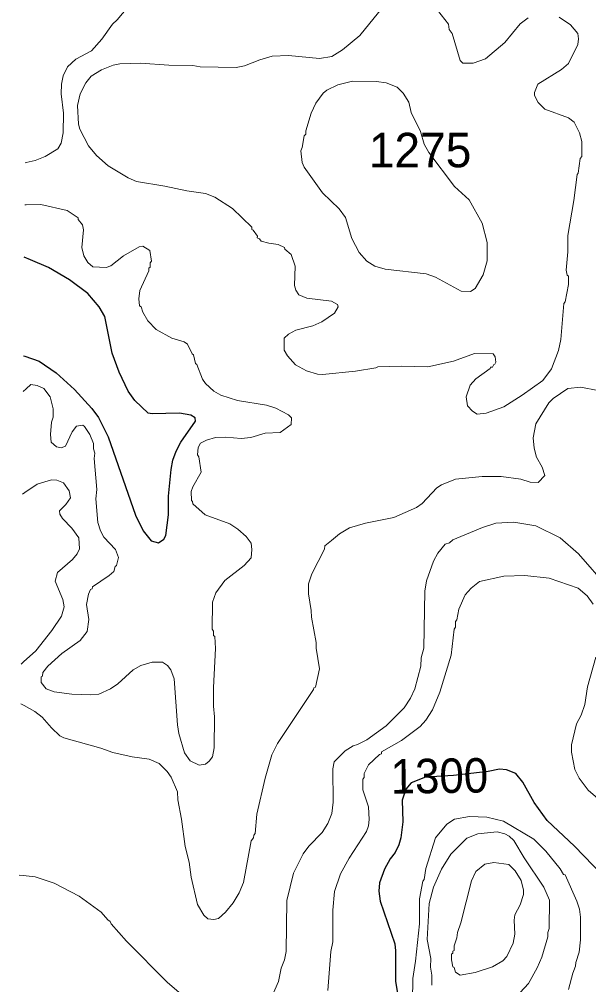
# Model space of a CAD drawing. Extents: x 598.3 to 623.2, y 6902.2 to 6930.1.
# Drawn here: x 598.484 to 599.805, y 6921.503 to 6923.743 of the extents above; entities that cross this region are included whole.
import ezdxf
from ezdxf.enums import TextEntityAlignment as Align

# ---------------------------------------------------------------- set-up
doc = ezdxf.new("R2010")
doc.units = 0
doc.header["$LTSCALE"] = 0.032
doc.layers.add('1', color=7, linetype='Continuous', lineweight=25)
doc.layers.add('2', color=7, linetype='Continuous', lineweight=13)
doc.layers.add('21', color=7, linetype='Continuous')
doc.layers.add('61', color=7, linetype='Continuous')

msp = doc.modelspace()

# ---------------------------------------------------------------- linework, layer by layer
at = {"layer": '1'}
for points in [[(598.4938, 6922.9623), (598.497, 6922.9612), (598.5301, 6922.9498), (598.5693, 6922.9229), (598.6122, 6922.884), (598.6522, 6922.84), (598.6676, 6922.819), (598.6899, 6922.7742), (598.7537, 6922.593), (598.7715, 6922.5562), (598.7898, 6922.5335), (598.807, 6922.5282), (598.8191, 6922.537), (598.824, 6922.5453), (598.8304, 6922.5933), (598.8305, 6922.6364), (598.8361, 6922.6986), (598.8403, 6922.7202), (598.8477, 6922.7412), (598.859, 6922.7623), (598.8928, 6922.8109), (598.8925, 6922.8187), (598.8819, 6922.8244), (598.8559, 6922.8292), (598.7927, 6922.8275), (598.783, 6922.8292), (598.7518, 6922.8585), (598.7364, 6922.88), (598.7158, 6922.9248), (598.6994, 6922.9689), (598.6823, 6923.0534), (598.6694, 6923.0761), (598.6433, 6923.107), (598.6007, 6923.1389), (598.5515, 6923.1674), (598.51, 6923.1854), (598.4956, 6923.1916)], [(599.8585, 6921.7355), (599.7722, 6921.8252), (599.709, 6921.8843), (599.6788, 6921.9259), (599.6525, 6921.973), (599.6366, 6921.9933), (599.6144, 6922.0016), (599.5986, 6922.0034), (599.5723, 6921.9981), (599.4917, 6921.9885), (599.4268, 6921.9847), (599.3934, 6921.9721), (599.3813, 6921.957), (599.3722, 6921.9316), (599.3744, 6921.881), (599.3693, 6921.8444), (599.3647, 6921.8278), (599.356, 6921.8103), (599.3447, 6921.7956), (599.3318, 6921.7711), (599.3202, 6921.7401), (599.3186, 6921.7203), (599.3218, 6921.6972), (599.3552, 6921.5983), (599.3574, 6921.5821), (599.3574, 6921.5108), (599.3664, 6921.4558)]]:
    msp.add_lwpolyline(points, dxfattribs=at)
at = {"layer": '2'}
for points in [[(598.7773, 6923.8211), (598.7112, 6923.7421), (598.7003, 6923.7319), (598.6757, 6923.6967), (598.6517, 6923.6703), (598.6149, 6923.6502), (598.5958, 6923.633), (598.5857, 6923.6118), (598.582, 6923.5928), (598.5811, 6923.5699), (598.5868, 6923.5251), (598.586, 6923.4793), (598.5808, 6923.456), (598.5733, 6923.4426), (598.5437, 6923.4244), (598.5207, 6923.4153), (598.5003, 6923.4105), (598.4974, 6923.4098)], [(598.9379, 6923.3302), (598.9165, 6923.3392), (598.8729, 6923.3449), (598.8214, 6923.3562), (598.7558, 6923.3667), (598.7369, 6923.375), (598.6905, 6923.4034), (598.6628, 6923.427), (598.6444, 6923.4499), (598.6244, 6923.488), (598.6215, 6923.4996), (598.6192, 6923.5429), (598.6249, 6923.5702), (598.6383, 6923.596), (598.6511, 6923.6112), (598.6748, 6923.626), (598.7021, 6923.6363), (598.7177, 6923.6394), (598.7656, 6923.6412), (598.8308, 6923.6363), (598.8866, 6923.6362), (598.9036, 6923.6331), (598.987, 6923.6314), (599.0064, 6923.6355), (599.042, 6923.6493), (599.0709, 6923.6572), (599.1087, 6923.6589), (599.1808, 6923.6525), (599.2092, 6923.657), (599.2339, 6923.6726), (599.2745, 6923.7054), (599.3279, 6923.771)], [(599.4549, 6923.7646), (599.4803, 6923.7321), (599.482, 6923.7196), (599.4885, 6923.71), (599.5073, 6923.6476), (599.5133, 6923.6412), (599.5374, 6923.6412), (599.5661, 6923.6516), (599.6112, 6923.6892), (599.6466, 6923.7328), (599.6648, 6923.7462)], [(599.7366, 6923.7478), (599.7634, 6923.7305), (599.78, 6923.7099), (599.7817, 6923.6978), (599.7801, 6923.6843), (599.7588, 6923.6409), (599.7426, 6923.6264), (599.6872, 6923.5927), (599.6797, 6923.5735), (599.6797, 6923.5661), (599.6883, 6923.55), (599.704, 6923.5343), (599.7584, 6923.5143), (599.7719, 6923.5041), (599.7838, 6923.4798), (599.7897, 6923.4598), (599.7897, 6923.4245), (599.7857, 6923.4201), (599.7809, 6923.3859), (599.7784, 6923.3827), (599.7711, 6923.3228), (599.7574, 6923.2418), (599.7573, 6923.2038), (599.7532, 6923.1609), (599.7558, 6923.1493), (599.7589, 6923.1472), (599.7589, 6923.1277), (599.7508, 6923.0877), (599.7477, 6923.0839), (599.7404, 6923.0006), (599.7352, 6922.9748), (599.7191, 6922.9318), (599.6987, 6922.905), (599.6511, 6922.8711), (599.6085, 6922.8443), (599.5677, 6922.8295), (599.5469, 6922.8268), (599.5355, 6922.834), (599.5241, 6922.8462), (599.521, 6922.8675), (599.5305, 6922.8945), (599.5432, 6922.9089), (599.5766, 6922.9327), (599.5778, 6922.936), (599.5823, 6922.9361), (599.585, 6922.9424), (599.5874, 6922.9429), (599.5896, 6922.948), (599.5882, 6922.9597)], [(599.5882, 6922.9597), (599.5838, 6922.9667), (599.5404, 6922.9676), (599.492, 6922.9503), (599.4325, 6922.9369), (599.37, 6922.9385), (599.3157, 6922.9368), (599.3118, 6922.9344), (599.2643, 6922.927), (599.188, 6922.9191), (599.1759, 6922.9199), (599.1509, 6922.9275), (599.1251, 6922.9411), (599.1061, 6922.9622), (599.0986, 6922.9755), (599.0986, 6923.0032), (599.1089, 6923.0127), (599.1256, 6923.0222), (599.1654, 6923.032), (599.1861, 6923.0414), (599.2152, 6923.061), (599.2237, 6923.0758), (599.2223, 6923.0815), (599.2085, 6923.089), (599.1512, 6923.0959), (599.1325, 6923.1042), (599.1254, 6923.1145), (599.1229, 6923.1252), (599.1243, 6923.1703), (599.1146, 6923.1975), (599.1, 6923.2099), (599.0991, 6923.2135), (599.0846, 6923.2209), (599.0631, 6923.2234), (599.0451, 6923.2283), (599.0416, 6923.2339), (599.0363, 6923.2364), (599.0366, 6923.2396), (599.0271, 6923.2541), (599.024, 6923.2552), (599.0238, 6923.2606), (598.9785, 6923.3042), (598.9379, 6923.3302)], [(598.9045, 6922.7597), (598.9181, 6922.7664), (598.9395, 6922.7725), (598.963, 6922.7733), (598.9986, 6922.7704), (599.0214, 6922.7731), (599.0545, 6922.783), (599.0892, 6922.7848), (599.1146, 6922.8034), (599.116, 6922.8188), (599.1086, 6922.8255), (599.0796, 6922.8411), (599.0579, 6922.8478), (598.9902, 6922.8591), (598.9517, 6922.871), (598.9358, 6922.8806), (598.9164, 6922.8978), (598.9088, 6922.908), (598.8962, 6922.942), (598.8929, 6922.9444), (598.8879, 6922.9649), (598.8849, 6922.9669), (598.8746, 6922.9891), (598.8663, 6922.9945), (598.8378, 6923.0037), (598.8016, 6923.0231), (598.7822, 6923.0433), (598.7704, 6923.0634), (598.7665, 6923.0759), (598.7633, 6923.0781), (598.7617, 6923.0942), (598.7634, 6923.1139), (598.7843, 6923.1597), (598.7845, 6923.1659), (598.7875, 6923.1679), (598.7876, 6923.1778), (598.7908, 6923.1822), (598.7873, 6923.2065), (598.7706, 6923.2167), (598.762, 6923.2153), (598.726, 6923.1942), (598.6966, 6923.1708), (598.6856, 6923.1676), (598.6544, 6923.1692), (598.6431, 6923.1786), (598.6338, 6923.1942), (598.629, 6923.2138), (598.6328, 6923.2547), (598.6305, 6923.2661), (598.621, 6923.2784), (598.6206, 6923.2827), (598.5952, 6923.2994), (598.534, 6923.3132), (598.5003, 6923.3125), (598.4966, 6923.3124)], [(598.4931, 6922.8794), (598.5003, 6922.8859), (598.511, 6922.8955), (598.5251, 6922.8932), (598.5411, 6922.8862), (598.5554, 6922.8675), (598.5626, 6922.8392), (598.5625, 6922.8204), (598.5584, 6922.8087), (598.5561, 6922.7801), (598.5577, 6922.7624), (598.5701, 6922.751), (598.5809, 6922.7491), (598.5915, 6922.7529), (598.6064, 6922.7857), (598.6164, 6922.7993), (598.6312, 6922.8012), (598.6355, 6922.7982), (598.6474, 6922.7801), (598.6564, 6922.7588), (598.6565, 6922.7469), (598.6595, 6922.7363), (598.6581, 6922.7245), (598.6637, 6922.6525), (598.6613, 6922.6308), (598.6662, 6922.5759), (598.6725, 6922.5561), (598.6805, 6922.5419), (598.7072, 6922.513), (598.714, 6922.4946), (598.7099, 6922.476), (598.7067, 6922.4736), (598.7032, 6922.4624), (598.6926, 6922.4526), (598.6537, 6922.4263), (598.6531, 6922.4221), (598.6496, 6922.4199), (598.6445, 6922.4097), (598.6402, 6922.3858), (598.6452, 6922.3504), (598.6418, 6922.3227), (598.6255, 6922.3021), (598.5829, 6922.2716), (598.5504, 6922.2424), (598.5383, 6922.2274), (598.5376, 6922.2195), (598.5351, 6922.2177), (598.5351, 6922.2045), (598.5464, 6922.1897), (598.5648, 6922.1829), (598.6057, 6922.1776), (598.6493, 6922.176), (598.6683, 6922.1776), (598.696, 6922.1898), (598.7128, 6922.2014), (598.7479, 6922.2336), (598.7661, 6922.2437), (598.7925, 6922.252), (598.8166, 6922.2513), (598.8281, 6922.2438), (598.8353, 6922.2342), (598.8434, 6922.2132), (598.8508, 6922.1061), (598.8542, 6922.0859), (598.8671, 6922.0415), (598.8809, 6922.0228), (598.9015, 6922.0125), (598.9162, 6922.0149), (598.925, 6922.022), (598.9325, 6922.0321), (598.9365, 6922.0527), (598.9374, 6922.1248), (598.9349, 6922.1494), (598.9348, 6922.1928), (598.9397, 6922.2831), (598.9381, 6922.3109), (598.9349, 6922.3138), (598.9348, 6922.3238), (598.9317, 6922.3284), (598.9325, 6922.3912), (598.9399, 6922.4126), (598.9611, 6922.4408), (599.0062, 6922.4757), (599.0221, 6922.494), (599.024, 6922.5132), (599.0221, 6922.5275), (599.0105, 6922.5431), (598.9914, 6922.5606), (598.9724, 6922.5724), (598.9153, 6922.5938), (598.8865, 6922.6188), (598.8863, 6922.6241), (598.8837, 6922.627), (598.8831, 6922.6473), (598.8865, 6922.6586), (598.9057, 6922.6925), (598.901, 6922.7281), (598.8977, 6922.733), (598.8993, 6922.7497), (598.9045, 6922.7597)], [(599.8267, 6922.8819), (599.7871, 6922.8899), (599.7573, 6922.8865), (599.723, 6922.8632), (599.713, 6922.8536), (599.6825, 6922.8047), (599.6764, 6922.7724), (599.679, 6922.748), (599.6841, 6922.7274), (599.6973, 6922.704), (599.7037, 6922.6848), (599.6878, 6922.6684), (599.6698, 6922.6694), (599.6478, 6922.676), (599.6025, 6922.6826), (599.558, 6922.6826), (599.4961, 6922.676), (599.4637, 6922.6629), (599.4532, 6922.6561), (599.4191, 6922.6197), (599.4055, 6922.6104), (599.3532, 6922.5876), (599.2876, 6922.5742), (599.25, 6922.5632), (599.2273, 6922.5497), (599.2086, 6922.5338), (599.1931, 6922.5216), (599.1921, 6922.5141), (599.1626, 6922.4566), (599.1551, 6922.4336), (599.1551, 6922.4104), (599.1615, 6922.3718), (599.1618, 6922.3561), (599.1728, 6922.2973), (599.173, 6922.2843), (599.1809, 6922.2361), (599.1711, 6922.1938), (599.1675, 6922.1922), (599.167, 6922.188), (599.0832, 6922.0629), (599.0699, 6922.0368), (599.0544, 6921.9825), (599.0353, 6921.8994), (599.0312, 6921.8541), (599.0282, 6921.8505), (599.0278, 6921.8439), (599.0223, 6921.8375), (599.0046, 6921.7407), (598.9943, 6921.7168), (598.9802, 6921.6935), (598.9622, 6921.6714), (598.9462, 6921.6571), (598.9352, 6921.6547), (598.9214, 6921.6566), (598.9123, 6921.6646), (598.8979, 6921.6896), (598.8831, 6921.7532), (598.8781, 6921.788), (598.8686, 6921.8243), (598.8604, 6921.8877), (598.8517, 6921.932), (598.8508, 6921.9512), (598.8363, 6921.9847), (598.8268, 6921.9983), (598.8085, 6922.0164), (598.7851, 6922.0269), (598.7458, 6922.0318), (598.7007, 6922.0422), (598.6736, 6922.0522), (598.5874, 6922.076), (598.5777, 6922.0809), (598.5585, 6922.099), (598.5372, 6922.1243), (598.5199, 6922.1376), (598.4954, 6922.1509), (598.4872, 6922.1553)], [(598.488, 6922.2469), (598.4938, 6922.2521), (598.5227, 6922.2778), (598.5594, 6922.3251), (598.5818, 6922.3587), (598.5884, 6922.3802), (598.5853, 6922.3967), (598.5674, 6922.4399), (598.5726, 6922.4597), (598.6072, 6922.4902), (598.6183, 6922.503), (598.624, 6922.5144), (598.6221, 6922.54), (598.606, 6922.5623), (598.5844, 6922.5848), (598.578, 6922.5953), (598.5774, 6922.6027), (598.5922, 6922.6177), (598.603, 6922.6328), (598.5996, 6922.649), (598.5868, 6922.6681), (598.5714, 6922.6737), (598.5591, 6922.6745), (598.5253, 6922.6648), (598.497, 6922.6455), (598.4912, 6922.6415)], [(599.0223, 6921.3659), (599.0856, 6921.5111), (599.092, 6921.5416), (599.0993, 6921.561), (599.1032, 6921.5802), (599.1049, 6921.6985), (599.1207, 6921.7621), (599.1431, 6921.8071), (599.1559, 6921.8246), (599.1865, 6921.8563), (599.2001, 6921.8775), (599.2092, 6921.9005), (599.2126, 6921.9271), (599.2118, 6922.0046), (599.2149, 6922.0208), (599.24, 6922.0456), (599.2587, 6922.0577), (599.269, 6922.0604), (599.2909, 6922.0714), (599.3357, 6922.1039), (599.3773, 6922.1454), (599.3916, 6922.1681), (599.4017, 6922.1899), (599.4157, 6922.2423), (599.4165, 6922.2618), (599.423, 6922.2845), (599.4255, 6922.4161), (599.4287, 6922.4401), (599.4451, 6922.4857), (599.4553, 6922.5044), (599.4722, 6922.5251), (599.4823, 6922.5283), (599.4905, 6922.5354), (599.559, 6922.5644), (599.5896, 6922.5743), (599.632, 6922.5765), (599.6829, 6922.5677), (599.739, 6922.5404), (599.7818, 6922.5027), (599.8506, 6922.4242)], [(599.2004, 6921.4896), (599.2069, 6921.5804), (599.2117, 6921.6026), (599.2118, 6921.6764), (599.2155, 6921.7195), (599.2298, 6921.7604), (599.2494, 6921.7966), (599.2897, 6921.8592), (599.2943, 6921.8717), (599.296, 6921.8866), (599.2944, 6921.9163), (599.2814, 6921.9555), (599.2814, 6921.9799), (599.2845, 6921.9844), (599.2847, 6921.9933), (599.2942, 6922.0137), (599.3201, 6922.0373), (599.3247, 6922.0391), (599.3247, 6922.0434), (599.371, 6922.0698), (599.4141, 6922.1023), (599.4275, 6922.1172), (599.4427, 6922.1408), (599.4598, 6922.1818), (599.4861, 6922.2682), (599.4935, 6922.328), (599.4966, 6922.3331), (599.4967, 6922.3464), (599.4998, 6922.3499), (599.5043, 6922.3743), (599.519, 6922.4076), (599.5325, 6922.423), (599.5519, 6922.439), (599.6082, 6922.4511), (599.6573, 6922.4527), (599.7136, 6922.4463), (599.781, 6922.4235), (599.802, 6922.4056), (599.8155, 6922.3866)], [(599.822, 6922.2631), (599.8028, 6922.1942), (599.7961, 6922.1533), (599.7881, 6922.129), (599.7775, 6922.109), (599.7655, 6922.0597), (599.7655, 6922.0432), (599.7736, 6922.0025), (599.7832, 6921.9825), (599.8039, 6921.9546), (599.8323, 6921.9311)], [(599.7587, 6921.4922), (599.7687, 6921.5303), (599.7751, 6921.5461), (599.7753, 6921.5547), (599.7832, 6921.5788), (599.7864, 6921.6075), (599.7864, 6921.6598), (599.784, 6921.6789), (599.7779, 6921.6974), (599.7508, 6921.7581), (599.7472, 6921.759), (599.7391, 6921.7724), (599.7059, 6921.813), (599.6785, 6921.8412), (599.6075, 6921.8832), (599.5693, 6921.8918), (599.5289, 6921.8934), (599.4943, 6921.8877), (599.4764, 6921.8756), (599.4502, 6921.8441), (599.4271, 6921.7731), (599.4238, 6921.7472), (599.4206, 6921.7435), (599.4131, 6921.7023), (599.4124, 6921.6447), (599.4036, 6921.5581), (599.397, 6921.5177), (599.3964, 6921.4663)], [(599.6274, 6921.4647), (599.666, 6921.5065), (599.686, 6921.5427), (599.6967, 6921.5675), (599.7103, 6921.6142), (599.7105, 6921.6245), (599.7136, 6921.6336), (599.7145, 6921.6997), (599.7013, 6921.7294), (599.6555, 6921.7977), (599.6314, 6921.8379), (599.6205, 6921.8481), (599.6106, 6921.8535), (599.5928, 6921.8577), (599.548, 6921.8536), (599.5223, 6921.8434), (599.4852, 6921.8066), (599.4642, 6921.7718), (599.4449, 6921.7294), (599.4352, 6921.6921), (599.4304, 6921.6084), (599.4392, 6921.5639), (599.4385, 6921.544), (599.4416, 6921.5254), (599.4417, 6921.5025)], [(598.484, 6921.7576), (598.4927, 6921.7566), (598.5207, 6921.7533), (598.565, 6921.7392), (598.6226, 6921.7087), (598.6739, 6921.672), (598.6892, 6921.6537), (598.6952, 6921.6504), (598.6973, 6921.6446), (598.7325, 6921.6045), (598.828, 6921.5089), (598.86, 6921.4818)]]:
    msp.add_lwpolyline(points, dxfattribs=at)
for points in [[(599.1453, 6923.4728), (599.1486, 6923.4764), (599.1488, 6923.4845), (599.1612, 6923.5251), (599.1719, 6923.5486), (599.1891, 6923.5714), (599.1981, 6923.5787), (599.2231, 6923.5909), (599.2569, 6923.5998), (599.3127, 6923.599), (599.3354, 6923.5956), (599.3606, 6923.586), (599.3746, 6923.572), (599.3881, 6923.5507), (599.3933, 6923.5272), (599.4148, 6923.4827), (599.4237, 6923.4536), (599.4343, 6923.4339), (599.4939, 6923.355), (599.5282, 6923.3245), (599.5583, 6923.2702), (599.5695, 6923.225), (599.5695, 6923.1827), (599.5606, 6923.1505), (599.5422, 6923.1185), (599.5312, 6923.1118), (599.5095, 6923.1121), (599.45, 6923.1447), (599.4285, 6923.1522), (599.333, 6923.1636), (599.3095, 6923.1704), (599.2907, 6923.1818), (599.2731, 6923.2018), (599.2557, 6923.2342), (599.2409, 6923.2831), (599.2267, 6923.3032), (599.1876, 6923.3407), (599.1452, 6923.4002), (599.1406, 6923.4112), (599.1372, 6923.438), (599.1406, 6923.4455)], [(599.5333, 6921.7443), (599.5433, 6921.7658), (599.5647, 6921.7833), (599.5854, 6921.7873), (599.6199, 6921.7819), (599.6347, 6921.7676), (599.6489, 6921.7451), (599.6545, 6921.7229), (599.6538, 6921.7124), (599.6464, 6921.6886), (599.6342, 6921.6657), (599.6326, 6921.6529), (599.6342, 6921.6204), (599.6303, 6921.5999), (599.6155, 6921.5687), (599.6065, 6921.559), (599.5819, 6921.5451), (599.5423, 6921.5316), (599.5072, 6921.5252), (599.4964, 6921.5327), (599.4934, 6921.5435), (599.4903, 6921.5449), (599.487, 6921.5608), (599.487, 6921.5743), (599.4902, 6921.5764), (599.4903, 6921.5816), (599.4934, 6921.583), (599.4935, 6921.5939), (599.4998, 6921.6119), (599.5008, 6921.6242), (599.5089, 6921.6468)]]:
    msp.add_lwpolyline(points, close=True, dxfattribs=at)

# ---------------------------------------------------------------- texts
at = {"layer": '21'}
msp.add_text('1275', height=0.08, dxfattribs=at).set_placement((599.2951, 6923.3997))
at = {"layer": '61', "width": 0.95}
msp.add_text('1300', height=0.08, rotation=0.725, dxfattribs=at).set_placement((599.4595, 6921.948), align=Align.CENTER)

doc.saveas('drawing.dxf')
